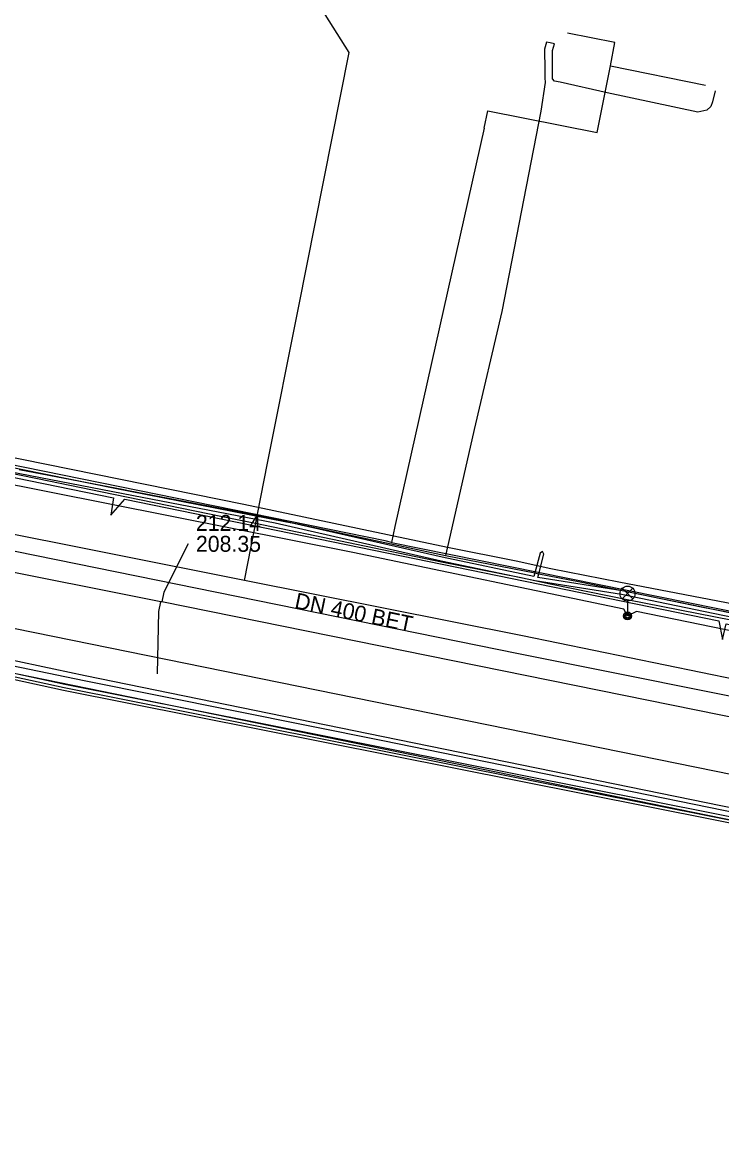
# Model space of a CAD drawing. Extents: x -595540 to -593988, y -1160850 to -1159202.
# Drawn here: x -595354.8 to -595319.7, y -1159559.1 to -1159502.8 of the extents above; entities that cross this region are included whole.
import ezdxf

# ---------------------------------------------------------------- set-up
doc = ezdxf.new("R2010")
doc.units = 0
for name, color, linetype in [('BVK-JEDNOTNA_popisy', 7, 'Continuous'), ('BVK-JEDNOTNA_trasa sítě', 7, 'Continuous'), ('BVK-VODOVOD_trasa sítě', 7, 'Continuous'), ('CETIN_kabel podzemní', 7, 'Continuous'), ('DESTOVA_trasa neprovozované sítě', 7, 'Continuous'), ('DPMB_kabel', 7, 'Continuous'), ('DPMB_kyneta', 7, 'Continuous'), ('DSP-SDEL-VODAFONE_kabel', 7, 'Continuous'), ('DSP-TSB_kabel VO', 7, 'Continuous'), ('EON-NN_kabel', 7, 'Continuous'), ('EON-NN_kabel zrušené sítě', 7, 'Continuous'), ('EON-SDEL_kabel', 7, 'Continuous'), ('EON-VN_kabel', 7, 'Continuous'), ('INNOGY-NTL_trasa sítě', 7, 'Continuous'), ('INNOGY-STL_trasa sítě', 7, 'Continuous'), ('QUANTCOM_kabel', 7, 'Continuous'), ('TSB_kabel VO', 7, 'Continuous'), ('TSB_lampy VO', 7, 'Continuous')]:
    doc.layers.add(name, color=color, linetype=linetype)

msp = doc.modelspace()

# ---------------------------------------------------------------- linework, layer by layer
at = {"layer": 'BVK-JEDNOTNA_popisy'}
msp.add_line((-595346.085, -1159528.51), (-595346.085, -1159528.51), dxfattribs=at)
at = {"layer": 'BVK-JEDNOTNA_trasa sítě'}
for points in [[(-595345.41, -1159532.43), (-595347.794, -1159531.954), (-595347.828, -1159531.948), (-595347.844, -1159531.945), (-595347.935, -1159531.927), (-595348.348, -1159531.844), (-595364.731, -1159528.577), (-595364.957, -1159528.532), (-595365.255, -1159528.473), (-595381.717, -1159525.189), (-595381.929, -1159525.147), (-595382.064, -1159525.12), (-595382.113, -1159525.11), (-595384.67, -1159524.6)], [(-595305.575, -1159540.638), (-595306.425, -1159540.332), (-595307.304, -1159540.154), (-595307.483, -1159540.117), (-595345.41, -1159532.43)]]:
    msp.add_lwpolyline(points, dxfattribs=at)
at = {"layer": 'BVK-VODOVOD_trasa sítě'}
for points in [[(-595286.17, -1159547.411), (-595286.78, -1159547.214), (-595496.712, -1159504.511), (-595515.704, -1159500.605), (-595523.758, -1159499.02), (-595528.206, -1159498.682)], [(-595289.2, -1159549.06), (-595491.109, -1159507.739), (-595492.018, -1159507.552)]]:
    msp.add_lwpolyline(points, dxfattribs=at)
at = {"layer": 'CETIN_kabel podzemní'}
for points in [[(-595325.26, -1159505.03), (-595325.03, -1159503.86), (-595327.42, -1159503.39)], [(-595331.6, -1159508.16), (-595331.42, -1159507.28), (-595325.93, -1159508.37), (-595325.26, -1159505.03)], [(-595325.26, -1159505.03), (-595320.48, -1159505.99)], [(-595331.6, -1159508.16), (-595336.083, -1159528.169)], [(-595312.5, -1159534.27), (-595315.25, -1159533.7), (-595319.12, -1159532.89), (-595324.42, -1159531.85), (-595328.29, -1159531.06), (-595329.83, -1159530.72), (-595333.74, -1159529.96), (-595343.09, -1159528.02), (-595344.09, -1159527.81), (-595350.23, -1159526.56), (-595354.05, -1159525.77), (-595367.4, -1159523.06), (-595369.44, -1159522.65), (-595391, -1159518.23), (-595394.96, -1159517.42), (-595396, -1159517.24), (-595421.96, -1159511.93)], [(-595336.58, -1159528.89), (-595382.35, -1159519.57)], [(-595336.083, -1159528.169), (-595336.26, -1159528.96)], [(-595336.26, -1159528.96), (-595336.58, -1159528.89)], [(-595336.26, -1159528.96), (-595312.5, -1159533.77)]]:
    msp.add_lwpolyline(points, dxfattribs=at)
at = {"layer": 'DESTOVA_trasa neprovozované sítě'}
for points in [[(-595346.47, -1159529.04), (-595347.694, -1159531.465), (-595347.794, -1159531.954)], [(-595348.01, -1159535.56), (-595347.944, -1159532.435), (-595347.844, -1159531.945)]]:
    msp.add_lwpolyline(points, dxfattribs=at)
at = {"layer": 'DPMB_kabel'}
for points in [[(-595318.933, -1159649.425), (-595312.383, -1159629.214), (-595289.877, -1159558.636), (-595289.058, -1159552.926), (-595292.871, -1159548.476), (-595313.43, -1159544.217), (-595352.741, -1159536.397), (-595381.651, -1159530.097), (-595418.96, -1159522.577), (-595453.55, -1159515.607), (-595478.339, -1159510.627), (-595484.018, -1159509.497), (-595492.032, -1159508.061), (-595493.485, -1159506.968), (-595496.106, -1159506.331), (-595497.853, -1159506.388), (-595499.371, -1159508.435), (-595500.147, -1159511.728), (-595500.945, -1159513.543), (-595501.692, -1159513.683), (-595516.675, -1159510.448), (-595518.499, -1159509.52)], [(-595318.647, -1159649.515), (-595312.097, -1159629.306), (-595289.583, -1159558.704), (-595288.742, -1159552.834), (-595292.709, -1159548.204), (-595313.37, -1159543.923), (-595352.679, -1159536.103), (-595381.589, -1159529.803), (-595418.9, -1159522.283)], [(-595318.933, -1159649.425), (-595312.383, -1159629.214), (-595289.877, -1159558.636), (-595289.058, -1159552.926), (-595292.871, -1159548.476), (-595313.43, -1159544.217), (-595352.741, -1159536.397), (-595381.651, -1159530.097), (-595418.96, -1159522.577)], [(-595318.933, -1159649.425), (-595312.383, -1159629.214), (-595289.877, -1159558.636), (-595289.058, -1159552.926), (-595292.871, -1159548.476), (-595313.43, -1159544.217), (-595352.741, -1159536.397), (-595381.651, -1159530.097), (-595418.96, -1159522.577)]]:
    msp.add_lwpolyline(points, dxfattribs=at)
at = {"layer": 'DPMB_kyneta'}
msp.add_lwpolyline([(-595530.526, -1159507.817), (-595519.81, -1159509.9), (-595516.65, -1159510.3), (-595501.69, -1159513.53), (-595501.049, -1159513.41), (-595500.29, -1159511.68), (-595499.51, -1159508.37), (-595497.93, -1159506.24), (-595496.09, -1159506.18), (-595493.42, -1159506.83), (-595491.97, -1159507.92), (-595483.99, -1159509.35), (-595453.52, -1159515.46), (-595381.62, -1159529.95), (-595352.71, -1159536.25), (-595313.4, -1159544.07), (-595292.79, -1159548.34), (-595288.9, -1159552.88), (-595289.73, -1159558.67), (-595312.24, -1159629.26), (-595318.79, -1159649.47)], dxfattribs=at)
at = {"layer": 'DSP-SDEL-VODAFONE_kabel'}
msp.add_lwpolyline([(-595493.177, -1159496.709), (-595491.862, -1159496.978), (-595480.789, -1159499.164), (-595474.127, -1159500.646), (-595470.426, -1159501.276), (-595463.876, -1159502.664), (-595448.329, -1159505.615), (-595438.324, -1159507.732), (-595394.649, -1159516.708), (-595381.046, -1159519.456), (-595369.716, -1159521.776), (-595343.681, -1159527.043), (-595333.449, -1159529.206), (-595329.988, -1159529.888), (-595328.257, -1159530.272), (-595324.837, -1159530.937), (-595318.208, -1159532.211), (-595315.813, -1159532.735), (-595304.21, -1159535.05), (-595302.032, -1159535.547)], dxfattribs=at)
at = {"layer": 'DSP-TSB_kabel VO'}
msp.add_lwpolyline([(-595290.08, -1159539.53), (-595292.31, -1159539.22), (-595293.93, -1159538.62), (-595307.39, -1159535.83), (-595323.95, -1159532.44), (-595324.4, -1159532.66), (-595324.59, -1159532.31), (-595338.2, -1159529.47), (-595356.57, -1159525.82), (-595356.9, -1159526.06), (-595357.33, -1159525.66), (-595367.38, -1159523.6), (-595369.92, -1159523.08), (-595388.69, -1159519.3), (-595389.13, -1159519.51), (-595389.26, -1159519.21), (-595400.55, -1159516.85)], dxfattribs=at)
at = {"layer": 'EON-NN_kabel'}
for points in [[(-595301.51, -1159537.307), (-595302.044, -1159536.856), (-595302.152, -1159536.76), (-595302.177, -1159536.166), (-595302.621, -1159535.966), (-595317.27, -1159533.118), (-595324.708, -1159531.588), (-595329.048, -1159530.898), (-595333.761, -1159529.908), (-595342.101, -1159527.998), (-595349.739, -1159526.518), (-595355.009, -1159525.508), (-595368.99, -1159522.658), (-595381.011, -1159520.138), (-595381.198, -1159520.099), (-595383.08, -1159519.704), (-595388.695, -1159518.525), (-595390.133, -1159518.223), (-595395.35, -1159517.128), (-595420.81, -1159511.958)], [(-595317.23, -1159532.922), (-595324.672, -1159531.392), (-595328.906, -1159530.719), (-595328.858, -1159530.534), (-595328.601, -1159529.553), (-595328.67, -1159529.42), (-595328.795, -1159529.503), (-595329.055, -1159530.495), (-595329.104, -1159530.683), (-595333.719, -1159529.712), (-595341.528, -1159527.924), (-595342.059, -1159527.802), (-595349.477, -1159526.365), (-595349.701, -1159526.322), (-595354.971, -1159525.312)]]:
    msp.add_lwpolyline(points, dxfattribs=at)
at = {"layer": 'EON-NN_kabel zrušené sítě'}
for points in [[(-595319.99, -1159506.286), (-595320.125, -1159506.835), (-595320.21, -1159507.065), (-595320.415, -1159507.259), (-595320.866, -1159507.347), (-595325.422, -1159506.385), (-595327.789, -1159505.844), (-595328.073, -1159505.799), (-595328.161, -1159505.673), (-595328.161, -1159505.236), (-595328.171, -1159504.249), (-595328.07, -1159503.915), (-595328.288, -1159503.869), (-595328.463, -1159503.831), (-595328.571, -1159504.193), (-595328.561, -1159505.238), (-595328.561, -1159505.63), (-595328.538, -1159505.866), (-595328.758, -1159507.309), (-595330.715, -1159517.368), (-595332.109, -1159523.298), (-595333.399, -1159528.965), (-595333.538, -1159529.614)], [(-595403.99, -1159515.367), (-595396.592, -1159516.838), (-595390.133, -1159518.223), (-595389.616, -1159518.334), (-595388.695, -1159518.525), (-595386.091, -1159519.065), (-595384.804, -1159519.333), (-595383.08, -1159519.704), (-595381.446, -1159520.055), (-595381.198, -1159520.099), (-595378.317, -1159520.607), (-595375.954, -1159521.014), (-595373.093, -1159521.593), (-595367.772, -1159522.671), (-595359.579, -1159524.322), (-595350.071, -1159526.249), (-595349.477, -1159526.365), (-595341.528, -1159527.924), (-595340.965, -1159528.034), (-595333.538, -1159529.614)], [(-595333.538, -1159529.614), (-595329.055, -1159530.495), (-595328.858, -1159530.534), (-595326.782, -1159530.942), (-595320.62, -1159532.21), (-595313.774, -1159533.517), (-595309.557, -1159534.414), (-595306.776, -1159535.005), (-595306.158, -1159535.074), (-595304.675, -1159535.241), (-595304.152, -1159535.152), (-595303.882, -1159534.886), (-595303.742, -1159534.578), (-595303.57, -1159534.103), (-595303.098, -1159530.703), (-595302.637, -1159530.145), (-595302.338, -1159529.972), (-595301.978, -1159529.871)]]:
    msp.add_lwpolyline(points, dxfattribs=at)
at = {"layer": 'EON-SDEL_kabel'}
msp.add_lwpolyline([(-595292.148, -1159537.76), (-595296.46, -1159536.941), (-595298.82, -1159536.761), (-595300.12, -1159536.831), (-595315.25, -1159533.701), (-595319.12, -1159532.891), (-595324.42, -1159531.851), (-595328.29, -1159531.061), (-595329.83, -1159530.721), (-595333.74, -1159529.961), (-595343.09, -1159528.021), (-595344.09, -1159527.811), (-595350.23, -1159526.561), (-595354.05, -1159525.771), (-595367.4, -1159523.061), (-595369.44, -1159522.651), (-595391, -1159518.231), (-595394.96, -1159517.421), (-595396, -1159517.241), (-595421.96, -1159511.931)], dxfattribs=at)
msp.add_lwpolyline([(-595292.148, -1159537.76), (-595296.46, -1159536.941), (-595298.82, -1159536.761), (-595300.12, -1159536.831), (-595315.25, -1159533.701), (-595319.12, -1159532.891), (-595324.42, -1159531.851), (-595328.29, -1159531.061), (-595329.83, -1159530.721), (-595333.74, -1159529.961), (-595343.09, -1159528.021), (-595344.09, -1159527.811), (-595350.23, -1159526.561), (-595354.05, -1159525.771), (-595367.4, -1159523.061), (-595369.44, -1159522.651), (-595391, -1159518.231), (-595394.96, -1159517.421), (-595396, -1159517.241), (-595421.96, -1159511.931)], dxfattribs=at)
at = {"layer": 'EON-VN_kabel'}
for points in [[(-595386.315, -1159530.12), (-595385.47, -1159529.389), (-595384.846, -1159529.262), (-595377.754, -1159530.615), (-595357.206, -1159534.764), (-595351.707, -1159535.898), (-595336.701, -1159538.917), (-595317.367, -1159542.863), (-595299.279, -1159546.648), (-595297.219, -1159547.038)], [(-595297.185, -1159546.841), (-595299.241, -1159546.452), (-595317.334, -1159542.686), (-595336.673, -1159538.731), (-595351.644, -1159535.67), (-595357.183, -1159534.489), (-595377.723, -1159530.452), (-595382.673, -1159529.49), (-595383.87, -1159529.04), (-595385.16, -1159528.97)]]:
    msp.add_lwpolyline(points, dxfattribs=at)
at = {"layer": 'INNOGY-NTL_trasa sítě'}
for points in [[(-595286.67, -1159542.35), (-595286.72, -1159542.52), (-595292.37, -1159541.34), (-595297.614, -1159540.269), (-595305.69, -1159538.59), (-595317.14, -1159536.24), (-595329.68, -1159533.66), (-595343.65, -1159530.88), (-595357.01, -1159528.22), (-595369.1, -1159525.68), (-595381.78, -1159523.01), (-595395.84, -1159520.17), (-595411.32, -1159517.04), (-595427.83, -1159513.64), (-595445.78, -1159509.95), (-595459.09, -1159507.01), (-595460.84, -1159506.63), (-595474.52, -1159504.13), (-595486.88, -1159501.59), (-595489.31, -1159501.07)], [(-595343.65, -1159530.88), (-595342.48, -1159524.98), (-595340.93, -1159517.18), (-595338.39, -1159504.35), (-595339.59, -1159502.45), (-595339.37, -1159501.48)]]:
    msp.add_lwpolyline(points, dxfattribs=at)
at = {"layer": 'INNOGY-STL_trasa sítě'}
msp.add_lwpolyline([(-595497.21, -1159500.17), (-595497.127, -1159500.188), (-595492.64, -1159501.14), (-595490.68, -1159501.55), (-595474.65, -1159504.95), (-595445.95, -1159510.63), (-595411.49, -1159517.87), (-595381.97, -1159523.95), (-595357.16, -1159529), (-595329.88, -1159534.54), (-595305.84, -1159539.37), (-595286.623, -1159543.237), (-595285.63, -1159543.41)], dxfattribs=at)
at = {"layer": 'QUANTCOM_kabel'}
msp.add_lwpolyline([(-595292.148, -1159537.759), (-595296.46, -1159536.94), (-595298.82, -1159536.76), (-595300.12, -1159536.83), (-595315.25, -1159533.7), (-595319.12, -1159532.89), (-595324.42, -1159531.85), (-595328.29, -1159531.06), (-595329.83, -1159530.72), (-595333.74, -1159529.96), (-595343.09, -1159528.02), (-595344.09, -1159527.81), (-595350.23, -1159526.56), (-595354.05, -1159525.77), (-595367.4, -1159523.06), (-595369.44, -1159522.65), (-595391, -1159518.23), (-595394.96, -1159517.42), (-595396, -1159517.24), (-595421.96, -1159511.93)], dxfattribs=at)
at = {"layer": 'TSB_kabel VO'}
msp.add_lwpolyline([(-595453.331, -1159506.077), (-595452.079, -1159506.334), (-595429.705, -1159510.768), (-595429.663, -1159511.315), (-595429.453, -1159510.852), (-595404.711, -1159516.095), (-595404.564, -1159516.411), (-595404.29, -1159516.221), (-595403.806, -1159516.2), (-595376.04, -1159521.5), (-595376.096, -1159522.265), (-595375.6, -1159521.53), (-595350.22, -1159526.72), (-595350.365, -1159527.592), (-595349.66, -1159526.8), (-595319.81, -1159532.91), (-595319.622, -1159533.846), (-595319.45, -1159533.06), (-595291.09, -1159538.752), (-595290.711, -1159539.531), (-595287.03, -1159540.16), (-595284.3, -1159538.94), (-595282.64, -1159536.28), (-595281.47, -1159531.83)], dxfattribs=at)
at = {"layer": 'TSB_lampy VO'}
for p, q in [((-595324.665, -1159531.8), (-595324.135, -1159531.27)), ((-595324.665, -1159531.27), (-595324.135, -1159531.8)), ((-595324.665, -1159531.8), (-595324.135, -1159531.27)), ((-595324.665, -1159531.27), (-595324.135, -1159531.8)), ((-595324.4, -1159531.91), (-595324.4, -1159532.66)), ((-595324.4, -1159531.91), (-595324.4, -1159532.66))]:
    msp.add_line(p, q, dxfattribs=at)
for centre, radius in [((-595324.4, -1159531.535), 0.375), ((-595324.4, -1159531.535), 0.375), ((-595324.4, -1159532.66), 0.2), ((-595324.4, -1159532.66), 0.2), ((-595324.4, -1159532.66), 0.145), ((-595324.4, -1159532.66), 0.145), ((-595324.4, -1159532.66), 0.0876), ((-595324.4, -1159532.66), 0.0876)]:
    msp.add_circle(centre, radius, dxfattribs=at)

# ---------------------------------------------------------------- texts
at = {"layer": 'BVK-JEDNOTNA_popisy'}
for s, p in [('212.14', (-595346.085, -1159528.385)), ('208.35', (-595346.085, -1159529.435))]:
    msp.add_text(s, height=0.8, dxfattribs=at).set_placement(p)
msp.add_text('DN 400 BET', height=0.8, rotation=348.3583, dxfattribs=at).set_placement((-595341.166, -1159532.262))

doc.saveas('drawing.dxf')
